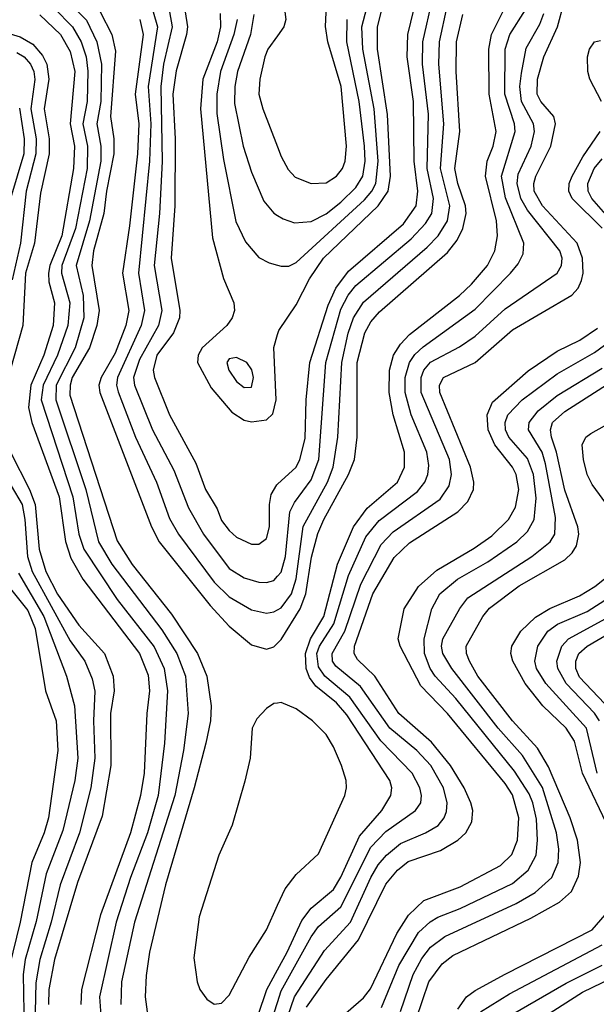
# Model space of a CAD drawing. Header units: inches. Extents: x 990535 to 1117859, y 769386 to 892122.
# Tile 600 of 656: x 1089308 to 1090855, y 821270 to 823909. Entities that reach past the tile are written whole.
import ezdxf

# ---------------------------------------------------------------- set-up
doc = ezdxf.new("R2010")
doc.units = ezdxf.units.IN
doc.header["$MEASUREMENT"] = 0
doc.layers.add('B0882', color=7, linetype='Continuous')
doc.layers.add('B0892', color=7, linetype='Continuous')

msp = doc.modelspace()

# ---------------------------------------------------------------- linework, layer by layer
at = {"layer": 'B0882', "color": 5}
for points, elevation in [([(1089400.5, 823940.5), (1089450.3, 823890), (1089472.9, 823850), (1089486.3, 823810), (1089491.2, 823771.2), (1089489.5, 823690), (1089478, 823630), (1089490.2, 823570), (1089489.1, 823510), (1089458.2, 823350), (1089421.4, 823250), (1089420.4, 823230), (1089442.5, 823150), (1089437.9, 823090), (1089410.2, 823010), (1089371.4, 822930), (1089366.4, 822890), (1089450.8, 822630), (1089467.4, 822530), (1089480, 822490), (1089570, 822354.8), (1089668.6, 822228.6), (1089695.8, 822170), (1089704.6, 822110), (1089696.4, 821970), (1089679.4, 821830), (1089651.2, 821730), (1089605.5, 821610), (1089567.2, 821490), (1089522.8, 821290), (1089529.8, 821190)], 4140), ([(1089438.1, 823958.1), (1089487.7, 823907.7), (1089515.7, 823850), (1089527.6, 823790), (1089525.8, 823690), (1089515, 823630), (1089526.4, 823570), (1089525.9, 823530), (1089495.8, 823370), (1089459.5, 823250), (1089478.9, 823170), (1089480.6, 823110), (1089457, 823030), (1089406.4, 822930), (1089405.4, 822890), (1089485.8, 822650), (1089519.8, 822510), (1089555.6, 822450), (1089690, 822274.2), (1089729.8, 822210), (1089753.1, 822150), (1089759.9, 822050), (1089747.6, 821950), (1089724.3, 821830), (1089616.4, 821490), (1089581.8, 821330), (1089579.3, 821270)], 4160), ([(1089362.7, 823922.7), (1089418.1, 823870), (1089444.1, 823824.1), (1089456.3, 823770), (1089444.2, 823630), (1089455.4, 823570), (1089452.6, 823510), (1089421.3, 823330), (1089389.4, 823250), (1089385.8, 823230), (1089386.7, 823206.7), (1089401.8, 823150), (1089398.6, 823090), (1089373.2, 823010), (1089338.4, 822930), (1089332.2, 822870), (1089341.2, 822830), (1089414.3, 822630), (1089430.9, 822510.9), (1089445.6, 822465.6), (1089477.3, 822410), (1089629.6, 822210), (1089652.6, 822152.6), (1089656.2, 822110), (1089649.3, 822050), (1089642.2, 821890), (1089632.8, 821830), (1089605.4, 821730), (1089525.5, 821510), (1089474, 821310), (1089472.8, 821270)], 4120), ([(1089523.8, 823930), (1089555.5, 823870), (1089564.9, 823824.9), (1089552.3, 823650), (1089560.8, 823590), (1089561, 823550), (1089540.8, 823450), (1089534.4, 823390), (1089506.1, 823290), (1089501.8, 823250), (1089521.6, 823130), (1089515.1, 823090), (1089495.6, 823030), (1089448.8, 822950), (1089443.4, 822930), (1089443.2, 822903.2), (1089570, 822512.4), (1089610, 822448.6), (1089715.7, 822315.7), (1089785.1, 822210), (1089809.8, 822150), (1089822.2, 822070), (1089819.7, 822030), (1089807.5, 821970), (1089776.4, 821850), (1089699, 821590), (1089656.4, 821410), (1089647.3, 821347.3), (1089645.3, 821290), (1089650.1, 821250.1)], 4180), ([(1089630.5, 823910), (1089639.1, 823870), (1089618.2, 823710), (1089628.3, 823630), (1089624.2, 823550), (1089603.3, 823356.7), (1089584.2, 823230), (1089601.2, 823130), (1089592.6, 823090), (1089564.6, 823015.4), (1089526.7, 822950), (1089521, 822930), (1089522.9, 822910), (1089661.6, 822550), (1089682.7, 822510), (1089818.9, 822338.9), (1089870, 822284), (1089930, 822233.3), (1089970, 822221.7), (1089990, 822228.3), (1090000, 822238.1)], 4220), ([(1089666, 823930), (1089677.6, 823890), (1089652.6, 823730), (1089660, 823630), (1089656.1, 823530), (1089627, 823230), (1089642.9, 823130), (1089634, 823090), (1089570.9, 822950), (1089568.4, 822930), (1089572.2, 822912.2), (1089619, 822790), (1089675.7, 822670), (1089710, 822572.2), (1089734.6, 822530), (1089830, 822401.6), (1089870, 822361.9), (1089930, 822327.2), (1089970, 822318.6), (1089990, 822321.7), (1090000, 822327.4)], 4240), ([(1089710, 823930), (1089717.3, 823890), (1089693.9, 823790), (1089686.7, 823730), (1089690.4, 823529.6), (1089683, 823390), (1089669.4, 823250), (1089689.3, 823130), (1089680.3, 823090), (1089630, 822998.2), (1089613.9, 822950), (1089616.6, 822930), (1089664.6, 822810), (1089721.7, 822701.8), (1089760.7, 822600.7), (1089801.4, 822530), (1089870, 822438.4), (1089910, 822413.3), (1089950, 822401.9), (1089970, 822400.7), (1089990, 822405.9), (1090000, 822417.4)], 4260), ([(1089752.4, 823930), (1089758.2, 823890), (1089755.6, 823870), (1089727.7, 823772.3), (1089718.7, 823710), (1089725, 823590), (1089724.7, 823410), (1089715, 823270), (1089737.6, 823130), (1089736.8, 823110), (1089720.7, 823070), (1089676.1, 823010), (1089666.2, 822970), (1089670, 822950.1), (1089709.7, 822850), (1089780.3, 822720.3), (1089807.1, 822650), (1089837.9, 822597.9), (1089850, 822567.2), (1089870, 822539.8), (1089890, 822522), (1089930, 822503.9), (1089950, 822503.9), (1089970, 822518.8), (1089978.1, 822550), (1089978.4, 822610), (1089983.2, 822636.8), (1089997.6, 822662.4), (1090000, 822664.6)], 4280), ([(1089845.8, 823925.8), (1089846.9, 823890), (1089838, 823850), (1089799.6, 823750), (1089793.2, 823670), (1089825, 823325), (1089855.2, 823215.2), (1089882.3, 823150), (1089884, 823130), (1089878.5, 823110), (1089864.1, 823090), (1089797.9, 823030), (1089786.6, 823010), (1089784.8, 822990), (1089822.3, 822922.3), (1089877.5, 822857.5), (1089910, 822836.2), (1089930, 822831.2), (1089970, 822837), (1089987.4, 822852.6), (1089996.6, 822890), (1089989.5, 823030.5), (1090000, 823065.1)], 4320), ([(1089891.4, 823910), (1089882.7, 823870), (1089846.9, 823770), (1089837.2, 823710), (1089837.5, 823657.5), (1089854.9, 823534.9), (1089887.9, 823367.9), (1089913.8, 823313.8), (1089950, 823271.7), (1089977.2, 823257.2), (1090000, 823250.9)], 4340), ([(1089936.4, 823923.6), (1089927, 823870), (1089892.5, 823770), (1089885.7, 823730), (1089884.6, 823684.6), (1089907.5, 823570), (1089930, 823500.2), (1089962.8, 823422.8), (1089990, 823390.9), (1090000, 823384.7)], 4360), ([(1089274.2, 823874.2), (1089310, 823862.9), (1089343.8, 823843.8), (1089370, 823813.7), (1089381.2, 823790), (1089386.6, 823750), (1089373.8, 823670), (1089387.4, 823590), (1089387.7, 823550), (1089364.6, 823444.6), (1089347.7, 823310), (1089324.2, 823230), (1089317.2, 823090), (1089260.8, 822890)], 4080), ([(1090000, 823866.2), (1089974.1, 823830), (1089965.8, 823810), (1089952.2, 823750), (1089949.3, 823710), (1089960.1, 823670), (1090000, 823568.1)], 4380), ([(1089301, 823821), (1089320.4, 823810), (1089337.8, 823790), (1089346.1, 823770), (1089348.7, 823748.7), (1089338.2, 823670), (1089352.2, 823590), (1089351.3, 823550), (1089325.5, 823450), (1089311, 823310), (1089287.9, 823212.1)], 4060), ([(1089307.7, 823672.3), (1089320.3, 823590), (1089319.2, 823550), (1089283.4, 823430)], 4040), ([(1089284.2, 822750), (1089334.8, 822650), (1089350.2, 822610.2), (1089360.3, 822490), (1089378.9, 822430), (1089410, 822369.4), (1089466.8, 822286.8), (1089535.4, 822210), (1089558.9, 822150), (1089561.4, 822110), (1089551.7, 822050), (1089553.2, 821910), (1089530, 821774), (1089463.8, 821596.2), (1089402.1, 821390), (1089386.7, 821310), (1089385.4, 821270)], 4080), ([(1089255.5, 822710), (1089315, 822610), (1089322.5, 822570), (1089328.9, 822470), (1089341.8, 822430), (1089444, 822244), (1089483, 822190), (1089502.7, 822142.7), (1089509.8, 822109.8), (1089505.9, 822030), (1089509.6, 821930), (1089498.8, 821850), (1089468.9, 821730), (1089417.2, 821590), (1089392.9, 821490), (1089362.3, 821390), (1089352.1, 821327.9), (1089349.9, 821250)], 4060), ([(1089305.5, 822425.5), (1089373, 822310), (1089433.6, 822150), (1089455.5, 822070), (1089464.6, 821930), (1089456.5, 821870), (1089424.1, 821735.9), (1089379.8, 821620.2), (1089352.3, 821492.3), (1089323.3, 821390), (1089317.3, 821350), (1089319.1, 821250), (1089339.6, 821170), (1089350, 821090.1), (1089381.6, 821001.6), (1089393.3, 820930), (1089393.8, 820850), (1089332.4, 820670), (1089326.7, 820630), (1089377.2, 820490), (1089376.6, 820450), (1089343.5, 820350), (1089310, 820221.3), (1089286.3, 820173.7)], 4040), ([(1089284.2, 822384.2), (1089330, 822325.4), (1089350, 822277), (1089377.5, 822110), (1089406, 822030), (1089410.9, 821950), (1089385.7, 821770), (1089374.4, 821730), (1089340.7, 821650), (1089309.6, 821490), (1089280.5, 821370)], 4020), ([(1090000, 822077.6), (1089990, 822076), (1089970, 822063.4), (1089944.6, 822035.4), (1089931.4, 822010), (1089926, 821930), (1089912, 821868), (1089878.3, 821750), (1089842.4, 821670), (1089790, 821504.2), (1089775.1, 821395.1), (1089784, 821330), (1089791.3, 821310), (1089810, 821283.5), (1089830, 821270.2), (1089850, 821273.2), (1089870, 821294.6), (1089923.7, 821396.3), (1089970, 821470.1), (1090000, 821536)], 4220), ([(1090000, 820720.4), (1089950, 820789.4), (1089894.3, 820854.4), (1089863, 820903), (1089837.8, 820970), (1089835.5, 821010), (1089855.2, 821070), (1089925.2, 821174.8), (1089971.2, 821310), (1090000, 821362.7)], 4180), ([(1090000, 820779.2), (1089992.2, 820790), (1089923.6, 820870), (1089897.7, 820910), (1089881.4, 820950), (1089877, 820990), (1089881.9, 821018.1), (1089894.5, 821050), (1089947.5, 821132.5), (1089965.8, 821170), (1090000, 821275.2)], 4160)]:
    msp.add_lwpolyline(points, dxfattribs=dict(at, elevation=elevation))
at = {"layer": 'B0882', "color": 5, "elevation": 4340}
msp.add_lwpolyline([(1089890, 823004.2), (1089870, 822999.8), (1089863.9, 822990), (1089868.8, 822970), (1089890, 822939.2), (1089910, 822923.6), (1089930, 822924.7), (1089935.4, 822950), (1089931, 822971), (1089917.4, 822990)], close=True, dxfattribs=at)
at = {"layer": 'B0892', "color": 5}
for points, elevation in [([(1090000, 823250.9), (1090010, 823248.2), (1090030, 823248.9), (1090050, 823258.2), (1090233.2, 823426.8), (1090253.1, 823450), (1090263.1, 823470), (1090269.3, 823530), (1090259, 823670), (1090228.6, 823830), (1090225.7, 823890), (1090304.8, 824190)], 4340), ([(1090000, 823065.1), (1090003.5, 823076.5), (1090050, 823144.8), (1090085.5, 823214.5), (1090122.7, 823270), (1090269.4, 823410), (1090296.6, 823450), (1090302.7, 823490), (1090295.1, 823655.1), (1090267.6, 823830), (1090267.6, 823890), (1090293.1, 823990)], 4320), ([(1090000, 823971.3), (1090019.3, 823930), (1090021.7, 823910), (1090017.1, 823890), (1090000, 823866.2)], 4380), ([(1090000, 822664.6), (1090049.4, 822710), (1090059.9, 822730), (1090073.5, 822786.5), (1090076.7, 822890), (1090086.2, 822990), (1090135.9, 823144.1), (1090156, 823190), (1090190, 823235.2), (1090337.5, 823362.5), (1090371.8, 823410), (1090376.4, 823450), (1090366.3, 823530), (1090364.2, 823690), (1090347.1, 823810), (1090349.1, 823870), (1090373.2, 823970)], 4280), ([(1090000, 823568.1), (1090010, 823542.6), (1090028, 823508), (1090047.4, 823487.4), (1090090, 823470.1), (1090130, 823471.6), (1090158.1, 823490), (1090173.8, 823510), (1090181.4, 823530), (1090184.5, 823570), (1090170.2, 823730), (1090134.8, 823850), (1090128.6, 823891.4), (1090132.2, 823967.8)], 4380), ([(1090000, 822417.4), (1090010, 822428.8), (1090021, 822470), (1090033, 822590), (1090045.2, 822614.8), (1090090, 822675.7), (1090110.2, 822730), (1090129.5, 822990), (1090170, 823133.3), (1090189.4, 823170.6), (1090210, 823196.6), (1090358.4, 823321.6), (1090397, 823363), (1090413.2, 823390), (1090417.8, 823430), (1090401.3, 823510), (1090404.4, 823655.6), (1090388.7, 823790), (1090389.3, 823850), (1090415.1, 823964.9)], 4260), ([(1090000, 821362.7), (1090025.8, 821410), (1090065.4, 821494.6), (1090090, 821527.7), (1090150, 821577.6), (1090169.4, 821610.6), (1090219.2, 821720.8), (1090279.1, 821790), (1090304, 821830), (1090306.3, 821850), (1090301.4, 821870), (1090186, 822046), (1090158.3, 822078.3), (1090102.9, 822122.9), (1090085.7, 822145.7), (1090076.4, 822170), (1090074.9, 822210), (1090088.5, 822250), (1090123.8, 822310), (1090160.3, 822450), (1090203.1, 822550), (1090239.8, 822600.2), (1090321.1, 822670), (1090340.4, 822710), (1090340.5, 822750), (1090310, 822850), (1090299.3, 822910), (1090300.3, 822970), (1090311.1, 823010), (1090330, 823039.9), (1090354.1, 823065.9), (1090488.1, 823170), (1090519.7, 823200.3), (1090562.7, 823250), (1090582.9, 823290), (1090589.7, 823330), (1090587, 823370), (1090557.6, 823490), (1090562.4, 823530), (1090577.9, 823570), (1090586.4, 823610), (1090567.3, 823710), (1090566.3, 823830), (1090574, 823870), (1090614.2, 823950)], 4180), ([(1090000, 822327.4), (1090010, 822333), (1090036.9, 822370), (1090049.6, 822410.4), (1090069, 822551), (1090133.7, 822670), (1090149.1, 822710), (1090161.6, 822790), (1090172.2, 822990), (1090188.9, 823068.9), (1090203.1, 823110), (1090230, 823152.1), (1090400.8, 823299.1), (1090430.2, 823330), (1090455.9, 823370), (1090462.1, 823410), (1090436.8, 823510), (1090446.2, 823630), (1090432, 823790), (1090434.1, 823850), (1090455, 823945)], 4240), ([(1090000, 821275.2), (1090010, 821306), (1090090, 821451.4), (1090110, 821478.4), (1090170, 821531.2), (1090250, 821691.1), (1090290, 821733.2), (1090370.2, 821789.8), (1090383.7, 821810), (1090385.8, 821830), (1090381.6, 821850), (1090361.3, 821890), (1090276.7, 821976.7), (1090193.6, 822093.6), (1090126.3, 822150), (1090110, 822174.8), (1090105.5, 822210), (1090112.5, 822230), (1090151.1, 822290), (1090190, 822419.3), (1090236.8, 822523.1), (1090272.8, 822567.2), (1090375.2, 822644.8), (1090395, 822670), (1090403.2, 822690), (1090405.9, 822714.1), (1090400.1, 822750), (1090357.9, 822850), (1090342.1, 822910), (1090342.2, 822950), (1090353.6, 822990), (1090367.9, 823012.1), (1090390, 823032.8), (1090530, 823133.1), (1090625, 823230), (1090645, 823255), (1090658.6, 823281.4), (1090659.9, 823310), (1090611.5, 823431.5), (1090600.1, 823490), (1090637.4, 823610), (1090635, 823630), (1090609.3, 823710), (1090610.7, 823830), (1090622.8, 823870), (1090664.5, 823935.5)], 4160), ([(1090077.2, 821262.8), (1090130, 821337), (1090217.3, 821442.7), (1090290, 821592.5), (1090321.7, 821630), (1090350, 821652.8), (1090437.2, 821682.8), (1090483.2, 821710), (1090505.1, 821730), (1090521.1, 821758.9), (1090523.6, 821790), (1090518.4, 821810), (1090500.4, 821850), (1090463.3, 821910), (1090412.7, 821972.7), (1090324.7, 822050), (1090261, 822150), (1090214.2, 822194.2), (1090205.6, 822210), (1090206, 822230), (1090255.5, 822370), (1090312.4, 822467.6), (1090353.3, 822506.7), (1090483.4, 822590), (1090510, 822618.2), (1090525.2, 822650), (1090526.5, 822670), (1090517.5, 822710), (1090435, 822910), (1090434.2, 822930), (1090445.1, 822950), (1090530, 822990.1), (1090630, 823078), (1090788.9, 823171.1), (1090806.2, 823190), (1090815.2, 823210), (1090819.4, 823230), (1090817.9, 823270), (1090803.4, 823310), (1090710.2, 823410), (1090688.4, 823450), (1090686.9, 823470), (1090692.2, 823490), (1090733, 823570), (1090745.4, 823630), (1090741.1, 823650), (1090705.5, 823690), (1090696.2, 823710), (1090697, 823750), (1090713.6, 823810), (1090750.4, 823890), (1090767.3, 823952.7)], 4120), ([(1090000, 821158), (1090045.5, 821290), (1090125.7, 821414.3), (1090195.2, 821490), (1090249.8, 821610.2), (1090270, 821644.2), (1090291.7, 821670), (1090330, 821701.3), (1090397, 821730), (1090430.2, 821749.8), (1090447.1, 821770), (1090453.3, 821786.7), (1090455, 821810), (1090445.2, 821850), (1090410.8, 821910), (1090373.3, 821950), (1090300.8, 822010), (1090221.9, 822121.9), (1090156.3, 822176.3), (1090147, 822190), (1090146.3, 822210), (1090179.9, 822270), (1090223.4, 822396.6), (1090277.4, 822502.6), (1090310, 822536.5), (1090436, 822624), (1090460.5, 822659.5), (1090466.1, 822690), (1090461, 822730), (1090385.3, 822910), (1090384.6, 822950), (1090391.9, 822970), (1090410, 822990.9), (1090487.8, 823032.2), (1090530, 823061), (1090610, 823134.5), (1090749.9, 823230), (1090761.2, 823250), (1090762.8, 823270), (1090757, 823290), (1090670, 823398.7), (1090652.7, 823430), (1090642, 823470), (1090645.1, 823494.9), (1090679.8, 823570), (1090689.2, 823610), (1090686.3, 823630), (1090654.4, 823690), (1090650, 823730), (1090654.1, 823765.9), (1090666.7, 823833.3), (1090703.1, 823896.9), (1090714.1, 823925.9)], 4140), ([(1090000, 822238.1), (1090010, 822248), (1090060.7, 822330), (1090075.6, 822370), (1090091, 822469), (1090107.6, 822532.4), (1090123.6, 822570), (1090190.2, 822690), (1090205.9, 822730), (1090213, 822790), (1090213.3, 822990), (1090233.8, 823070), (1090250, 823099), (1090273.7, 823126.3), (1090455.3, 823284.8), (1090481.3, 823318.7), (1090496.8, 823350), (1090505.4, 823390), (1090504, 823410), (1090483.2, 823470), (1090475, 823510), (1090489.1, 823610), (1090478.5, 823770), (1090480.1, 823850), (1090496.8, 823923.2)], 4220), ([(1090000, 823384.7), (1090015.2, 823375.2), (1090045.2, 823365.2), (1090090, 823368), (1090130, 823388.8), (1090170, 823420.1), (1090210, 823459.9), (1090229, 823490), (1090234.8, 823530), (1090232.6, 823570), (1090219.1, 823690), (1090186.1, 823850), (1090186.4, 823910)], 4360), ([(1090868.4, 823690), (1090837.1, 823750), (1090832.2, 823770), (1090831, 823810), (1090836, 823830), (1090850, 823849.5), (1090866.1, 823853.9)], 4080), ([(1090870.7, 823350.7), (1090790.2, 823430), (1090781.4, 823450), (1090781.8, 823470), (1090789.7, 823490), (1090818.4, 823541.6), (1090865.1, 823610)], 4080), ([(1090911.4, 823351.4), (1090842.5, 823430), (1090833, 823450), (1090832.1, 823470), (1090848.9, 823510), (1090870, 823536.6)], 4060), ([(1090170, 821234.7), (1090230, 821287.5), (1090248.8, 821311.2), (1090320.1, 821459.9), (1090350.7, 821509.3), (1090392, 821548), (1090490, 821584.7), (1090597.7, 821642.3), (1090628.1, 821671.9), (1090643.6, 821710), (1090647.1, 821770), (1090630, 821831.2), (1090610, 821861.7), (1090455.5, 822050), (1090384.1, 822124.1), (1090328.6, 822230), (1090323.4, 822250), (1090339.6, 822330), (1090378.1, 822390), (1090426.6, 822433.4), (1090527.4, 822492.6), (1090574.4, 822525.6), (1090619.2, 822570), (1090637.7, 822602.3), (1090647.2, 822650), (1090639.8, 822690), (1090630, 822710.3), (1090582.2, 822770), (1090564.6, 822810), (1090561.7, 822850), (1090576.1, 822883.9), (1090671.8, 822968.2), (1090750, 823021.1), (1090810.4, 823050), (1090858, 823082)], 4080), ([(1090278.3, 821261.7), (1090325.4, 821374.6), (1090377.8, 821462.2), (1090408.8, 821491.2), (1090430, 821503.3), (1090490, 821527.1), (1090630, 821594.3), (1090672.3, 821630), (1090693.1, 821670), (1090697.1, 821710), (1090693.9, 821766.1), (1090684.6, 821810), (1090674.5, 821834.5), (1090635.2, 821895.2), (1090477.9, 822090), (1090422.1, 822150), (1090409.2, 822170), (1090394.3, 822210), (1090392.7, 822250), (1090413.6, 822330), (1090434.8, 822370), (1090482, 822410), (1090564, 822456), (1090641.8, 822510), (1090670, 822537.6), (1090688, 822570), (1090693.5, 822626.5), (1090686.6, 822690), (1090670, 822733.5), (1090620.4, 822790), (1090611.1, 822810), (1090610.2, 822830), (1090617.4, 822850), (1090656.2, 822890), (1090750, 822960.2), (1090850, 823017.2), (1090903.2, 823056.8)], 4060), ([(1090371.2, 821230), (1090405.9, 821330), (1090441, 821379), (1090470, 821400.9), (1090678.7, 821501.3), (1090755.9, 821544.1), (1090787.8, 821572.2), (1090806.8, 821613.2), (1090812.1, 821650), (1090804.5, 821710), (1090784.5, 821770), (1090726.7, 821906.7), (1090697.1, 821957.1), (1090629.9, 822030), (1090537.1, 822150), (1090514.3, 822190), (1090506.6, 822210), (1090505.4, 822230), (1090550.4, 822309.6), (1090568.4, 822331.6), (1090647.9, 822392.1), (1090770, 822461.6), (1090790, 822480.1), (1090801.4, 822498.6), (1090807.9, 822530), (1090805.4, 822550), (1090770, 822648.5), (1090747.8, 822750), (1090734.4, 822790), (1090731.4, 822810), (1090737.6, 822830), (1090770, 822859.5), (1091006.4, 823010)], 4020), ([(1090329.2, 821250.8), (1090363.4, 821350), (1090387.1, 821392.9), (1090410, 821423.2), (1090448.4, 821451.6), (1090639.6, 821540.4), (1090690.4, 821569.6), (1090735.5, 821610), (1090752.8, 821650), (1090754.2, 821685.8), (1090747.9, 821730), (1090710, 821851.6), (1090656.6, 821936.6), (1090591.3, 822010), (1090466.9, 822170), (1090443, 822210), (1090439.9, 822230), (1090443.3, 822250), (1090488.7, 822331.3), (1090510, 822359.4), (1090681.5, 822470), (1090730.6, 822509.4), (1090743.4, 822530), (1090745.2, 822574.8), (1090718.5, 822718.5), (1090709.3, 822750), (1090673.2, 822810), (1090674.3, 822830), (1090699.1, 822860.9), (1090750, 822901.7), (1090870, 822975.1)], 4040), ([(1090890, 822599.9), (1090843.8, 822663.8), (1090830.2, 822690), (1090819.9, 822730), (1090816.9, 822770), (1090826.4, 822790), (1090840.2, 822799.8), (1090950, 822862)], 3980), ([(1090890, 821737.7), (1090817.9, 821890), (1090795.8, 821975.8), (1090773.6, 822010), (1090711.7, 822070), (1090663.5, 822130), (1090630.6, 822190), (1090625.3, 822210), (1090628.3, 822230), (1090652.6, 822270), (1090691.9, 822308.1), (1090730, 822331.1), (1090810, 822365.3), (1090850.4, 822390), (1090890, 822421.2)], 3980), ([(1090857.3, 821890), (1090828.7, 822010), (1090719.6, 822130), (1090694.5, 822170), (1090689.9, 822190), (1090698.1, 822230), (1090724.5, 822270), (1090750.7, 822289.3), (1090830, 822323), (1090890, 822361.7)], 3960), ([(1090862.9, 822030), (1090850, 822050.8), (1090774.1, 822130), (1090751.2, 822170), (1090749.1, 822190), (1090761.9, 822230), (1090780.1, 822250), (1090890.3, 822309.7)], 3940), ([(1090876.6, 822076.6), (1090810, 822147.1), (1090799.8, 822170), (1090799.7, 822190), (1090807.9, 822210), (1090829.9, 822230), (1090918.2, 822281.8)], 3920), ([(1090000, 821536), (1090020, 821580), (1090050, 821618.3), (1090110, 821673.3), (1090179.9, 821830), (1090184.7, 821850), (1090184, 821870), (1090171.5, 821910), (1090150, 821960.7), (1090130, 821993.4), (1090093.3, 822030), (1090050, 822061.7), (1090010, 822079.3), (1090000, 822077.6)], 4220), ([(1090483.3, 821256.7), (1090506.2, 821290), (1090530, 821307.5), (1090610, 821350.9), (1090843.4, 821470), (1090878.2, 821510)], 3980), ([(1090544.3, 821250), (1090622.1, 821297.8), (1090870.8, 821429.2)], 3960), ([(1090630, 821244), (1090773.4, 821326.6), (1090870, 821375.3)], 3940), ([(1090641.8, 821190), (1090817.2, 821302.8), (1090925.2, 821354.8)], 3920)]:
    msp.add_lwpolyline(points, dxfattribs=dict(at, elevation=elevation))

doc.saveas('drawing.dxf')
